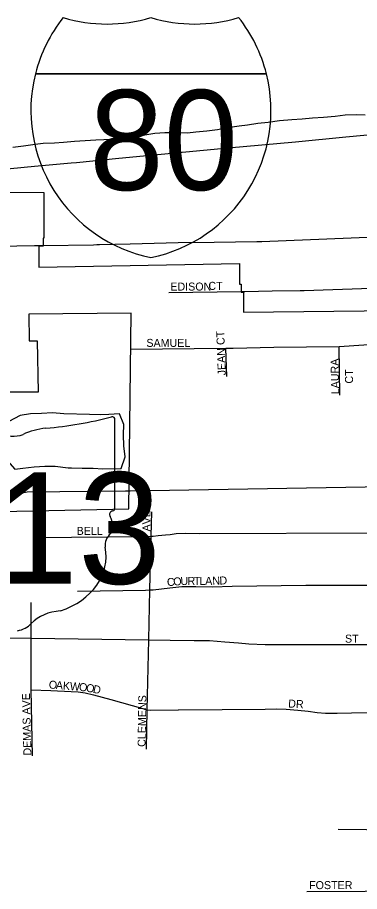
# Model space of a CAD drawing. Extents: x 1857828 to 2277390, y 930619 to 1324581.
# Drawn here: x 2067440 to 2069576, y 1230975 to 1236436 of the extents above; entities that cross this region are included whole.
import ezdxf

# ---------------------------------------------------------------- set-up
doc = ezdxf.new("R2010")
doc.units = 0
for name, color, linetype in [('GM_X_City_Street', 7, 'Continuous'), ('GM_X_City_Street_Text', 7, 'Continuous'), ('GM_X_Corporation', 7, 'Continuous'), ('GM_X_Interstate_Location', 7, 'Continuous'), ('GM_X_Interstate_Route', 7, 'Continuous'), ('GM_X_Interstate_Shield', 7, 'Continuous'), ('GM_X_Minor_Lake', 7, 'Continuous'), ('GM_X_Minor_River', 7, 'Continuous'), ('GM_X_State_Route', 7, 'Continuous'), ('GM_X_State_Shield', 7, 'Continuous'), ('GM_X_Township_Subdivision', 7, 'Continuous'), ('GM_X_Township_Subdivision_Text', 7, 'Continuous')]:
    doc.layers.add(name, color=color, linetype=linetype)

msp = doc.modelspace()

# ---------------------------------------------------------------- linework, layer by layer
at = {"layer": 'GM_X_City_Street'}
for points in [[(2068147.8, 1234362.8), (2068741.2, 1234369.5), (2068787.4, 1234370.1), (2069041.9, 1234376.2), (2069448.9, 1234380.2), (2070220.1, 1234431.5)], [(2068747, 1234193.1), (2068741.2, 1234369.5)], [(2069453.9, 1234076.4), (2069448.9, 1234380.2)], [(2068244.8, 1231863.9), (2068250.3, 1232110), (2068260.2, 1232547.5), (2068267.2, 1232859.1), (2068274.7, 1233194.8), (2068278.2, 1233347.9)], [(2067547.9, 1233187.3), (2068235.6, 1233193), (2068274.7, 1233194.8), (2068287.7, 1233195.4), (2068317.7, 1233199.7), (2068363.8, 1233204.1), (2068393.9, 1233206.3), (2068431.9, 1233212.7), (2068490.1, 1233213.2), (2068574.3, 1233211.8), (2069663, 1233216.4), (2070567.9, 1233252.1), (2071871.5, 1233222.8), (2072403.4, 1233229.6), (2073563, 1233246.9), (2073656.2, 1233248.3), (2073707.8, 1233249.1)], [(2067813.9, 1232852.2), (2068238.9, 1232857.7), (2068267.2, 1232859.1), (2068287, 1232860.1), (2068391.2, 1232873), (2068465.3, 1232879.7), (2068553.5, 1232880.4), (2068657.8, 1232879.2), (2068780, 1232882.2), (2069241.2, 1232888.1), (2069655.4, 1232888.9), (2069888.8, 1232889.4), (2070636.7, 1232934.9), (2070702.6, 1232929.9), (2070806.2, 1232920.2)], [(2067533.4, 1231821.9), (2067525.7, 1232235.5), (2067524.9, 1232277.6), (2067525.5, 1232557), (2067525.9, 1232781.6)], [(2066880.4, 1232565.4), (2067525.5, 1232557), (2068260.2, 1232547.5), (2068394.4, 1232545.8), (2068542.8, 1232543), (2068639, 1232543.8), (2068735.4, 1232534.5), (2068819.6, 1232529.2), (2068883.9, 1232521.7), (2068986.2, 1232518.5), (2069646.9, 1232518.7), (2070696, 1232543.9), (2071093.3, 1232548), (2072224.2, 1232537.2)], [(2067525.7, 1232235.5), (2067647.7, 1232230.4), (2067774, 1232225.4), (2067818.2, 1232221.8), (2067862.3, 1232216.1), (2067914.6, 1232204.5), (2068023.2, 1232175.3), (2068222.2, 1232118.7), (2068244.4, 1232110.9), (2068250.3, 1232110), (2068272.4, 1232107.1), (2068443.2, 1232109.2), (2068444.7, 1232109.3)], [(2068444.7, 1232109.3), (2068717.5, 1232112.7), (2068986.2, 1232115), (2069060.4, 1232115.6), (2069118.5, 1232114), (2069190.7, 1232108.6), (2069255, 1232101.1), (2069311.2, 1232093.5), (2069363.4, 1232090), (2069437.6, 1232088.5), (2069525.8, 1232091.3), (2069637.1, 1232094.1)], [(2069442.8, 1231363.8), (2069620.3, 1231362.7), (2070648.1, 1231356.7), (2071989.4, 1231395)], [(2069248.1, 1230974.7), (2069611.4, 1230976.9), (2069969.8, 1230979.1), (2070004, 1230979.4), (2070004.7, 1230979.4)]]:
    msp.add_lwpolyline(points, dxfattribs=at)
at = {"layer": 'GM_X_Corporation'}
for points in [[(2066945.5, 1235347.9), (2067604.6, 1235342.3), (2067604.6, 1235057.3), (2067599.6, 1235057.4), (2067599.6, 1235007.4), (2067573.6, 1235007.8), (2067573.6, 1234876.8), (2068826.4, 1234898.7), (2068826.4, 1234769.7), (2068836.4, 1234769.9), (2068836.4, 1234719.9), (2068851.4, 1234720.1), (2068851.4, 1234594.2), (2070170.3, 1234609.3)], [(2067232.9, 1233346.7), (2068136.1, 1233365.5), (2068150.7, 1234587.6), (2067510.6, 1234582.6), (2067513.6, 1234414.7), (2067563.6, 1234414.7), (2067569.1, 1234094.7), (2065338.1, 1234094.7)]]:
    msp.add_lwpolyline(points, dxfattribs=at)
at = {"layer": 'GM_X_Interstate_Route'}
for points in [[(2067775.2, 1235527.1), (2067809.2, 1235530), (2068072.6, 1235556.6), (2068756, 1235621.3), (2069175.9, 1235659.5), (2069491.5, 1235689.9), (2069804.4, 1235720.4), (2070001.1, 1235737.3), (2070067.8, 1235743.4), (2070644.2, 1235800.4), (2070907.6, 1235823.4), (2071253.6, 1235852.2)], [(2061514.9, 1234931.5), (2062869.1, 1235058.7), (2063448.2, 1235115.6), (2064595.3, 1235226.3), (2065130.5, 1235275.2), (2065495.6, 1235309.4), (2065866.1, 1235343.7), (2066233.9, 1235377.9), (2066653.7, 1235419.7), (2067073.7, 1235461.5), (2067545.7, 1235507.1), (2067775.2, 1235527.1)]]:
    msp.add_lwpolyline(points, dxfattribs=at)
at = {"layer": 'GM_X_Interstate_Shield'}
for p, q in [((2067551.8, 1236084.5), (2068994.5, 1236084.5)), ((2068994.5, 1236084.5), (2067551.8, 1236084.5)), ((2068994.5, 1236084.5), (2067551.8, 1236084.5))]:
    msp.add_line(p, q, dxfattribs=at)
for centre, start, end in [((2068460.6, 1235854.7), 141.669, 165.8066), ((2067999.2, 1237332.7), 253.0091, 286.9909), ((2068547.1, 1237332.7), 253.0091, 286.9909), ((2068085.6, 1235854.7), 14.1934, 38.331), ((2068460.6, 1235854.7), 165.8066, 258.463), ((2068085.6, 1235854.7), 281.537, 14.1934)]:
    msp.add_arc(centre, 937.5, start, end, dxfattribs=at)
at = {"layer": 'GM_X_Minor_Lake'}
for points in [[(2067729.3, 1233960.4), (2067658.9, 1233966), (2067588.7, 1233961.5), (2067520.5, 1233959), (2067456.3, 1233948.6), (2067386.4, 1233911.9), (2067370.9, 1233845.5), (2067379.5, 1233779.3), (2067375.9, 1233729), (2067376.4, 1233666.7), (2067423.1, 1233612.8), (2067473.2, 1233619.2), (2067543.4, 1233627.7), (2067609.6, 1233632.1), (2067675.8, 1233632.6), (2067756.2, 1233623.1)], [(2067756.2, 1233623.1), (2067776.3, 1233621.2), (2067844.6, 1233619.7), (2067912.8, 1233620.1), (2067973.1, 1233616.5), (2068087.5, 1233617.3), (2068113, 1233689.8), (2068104.4, 1233760.1), (2068101.8, 1233828.4), (2068103.2, 1233892.7), (2068076.6, 1233958.8), (2068010.4, 1233954.3), (2067960.2, 1233954), (2067889.9, 1233955.5), (2067729.3, 1233960.4)]]:
    msp.add_lwpolyline(points, dxfattribs=at)
at = {"layer": 'GM_X_Minor_River'}
msp.add_lwpolyline([(2069610.6, 1235825.6), (2069554.3, 1235827.2), (2069486.1, 1235824.8), (2069423.9, 1235818.3), (2069351.7, 1235811.8), (2069283.5, 1235807.3), (2069217.3, 1235800.8), (2069153.1, 1235796.4), (2069076.8, 1235789.8), (2069004.7, 1235779.3), (2068940.5, 1235772.8), (2068876.3, 1235762.3), (2068824.2, 1235756), (2068754, 1235747.5), (2068689.9, 1235735), (2068621.7, 1235726.5), (2068553.5, 1235720), (2068501.3, 1235713.6), (2068431, 1235715.1), (2068360.8, 1235714.7), (2068296.6, 1235710.2), (2068234.4, 1235701.7), (2068172.2, 1235695.3), (2068108.1, 1235682.8), (2068035.9, 1235674.3), (2067979.7, 1235671.9), (2067929.5, 1235669.5), (2067863.3, 1235665.1), (2067795.1, 1235660.6), (2067726.9, 1235654.1), (2067670.7, 1235651.7), (2067600.5, 1235649.2), (2067550.3, 1235642.9), (2067478.2, 1235632.3), (2067410, 1235623.8)], dxfattribs=at)
at = {"layer": 'GM_X_State_Route'}
for points in [[(2067248.1, 1233423.8), (2067500.3, 1233471.4), (2068115.3, 1233477.4), (2068142.7, 1233477.8)], [(2068142.7, 1233477.8), (2070469.6, 1233517.1)]]:
    msp.add_lwpolyline(points, dxfattribs=at)
at = {"layer": 'GM_X_State_Shield'}
for p, q in [((2068048.6, 1233371.2), (2068048.6, 1233923.9)), ((2068048.4, 1233371.3), (2068048.6, 1233371.2))]:
    msp.add_line(p, q, dxfattribs=at)
for centre, major_axis, start_param, end_param in [((2067428.7, 1235338.3), (1845.5, 0), 4.814394, 5.042369), ((2068029.3, 1233926.2), (19.4, 0), 6.141152, 7.989035), ((2067664.1, 1233575), (371.3, 0), 1.699011, 2.107814), ((2067414.9, 1233932.6), (141.1, 0), 4.081561, 5.145723), ((2068027.9, 1233369), (20.7, 0), 5.05454, 6.418171), ((2068044.1, 1233330.6), (30, 0), 1.883978, 3.671073), ((2067853.4, 1233260.7), (180, 0), 5.934695, 6.695948), ((2068118, 1233139.8), (130.9, 0), 2.387724, 3.262537), ((2067532.1, 1233069.5), (461.6, 0), 5.101752, 6.440018), ((2067726.7, 1232526.2), (252.8, 0), 1.647645, 2.488434), ((2067406.4, 1232720.5), (149.1, 0), 4.937069, 5.64225)]:
    msp.add_ellipse(centre, major_axis=major_axis, ratio=0.8, start_param=start_param, end_param=end_param, dxfattribs=at)
at = {"layer": 'GM_X_Township_Subdivision'}
for points in [[(2068966.6, 1235037), (2070082.1, 1235081.3)], [(2066886.5, 1234999.5), (2067546.1, 1235010.3)], [(2067546.1, 1235010.3), (2067599.4, 1235011.2), (2067915.2, 1235016.4), (2067935.5, 1235016.8), (2067952, 1235017.1)], [(2067952, 1235017.1), (2068143.8, 1235021.2), (2068442.5, 1235029.7), (2068669.1, 1235032.6), (2068934.6, 1235035.8), (2068966.6, 1235037)], [(2068385.3, 1234716.9), (2068836.4, 1234724.4), (2068860.8, 1234724.8)], [(2068860.8, 1234724.8), (2069030.9, 1234727.6), (2069205.1, 1234729.9), (2069230.6, 1234730.8)], [(2069230.6, 1234730.8), (2070128.4, 1234761)]]:
    msp.add_lwpolyline(points, dxfattribs=at)

# ---------------------------------------------------------------- texts
at = {"layer": 'GM_X_City_Street_Text'}
for s, rotation, p in [('JEAN CT', 92.1199, (2068741.3, 1234200.8)), ('SAMUEL', 0, (2068244.7, 1234377.7)), ('LAURA', 91.1929, (2069449.7, 1234082.1)), ('CT', 90, (2069535.7, 1234148.3)), ('AVE', 90, (2068270.5, 1233224.3)), ('BELL', 0, (2067809.1, 1233202.9)), ('C', 5.5946, (2068375.8, 1232881.7)), ('O', 5.0777, (2068415, 1232885.5)), ('U', 1.4862, (2068458, 1232889.4)), ('R', 0.0486, (2068501.7, 1232890.5)), ('T', 0.0546, (2068541.3, 1232890.5)), ('L', 0, (2068576.5, 1232890.6)), ('A', 0.342, (2068612, 1232890.6)), ('N', 2.0212, (2068657.6, 1232890.9)), ('D', 2.484, (2068702, 1232892.4)), ('ST', 0, (2069485.5, 1232529.7)), ('O', 355.5376, (2067633.8, 1232243.7)), ('A', 355.5898, (2067677.7, 1232240.3)), ('K', 355.5376, (2067721.6, 1232236.9)), ('W', 355.5644, (2067765.5, 1232233.5)), ('O', 354.3525, (2067822.3, 1232229.1)), ('O', 349.7616, (2067865, 1232224.9)), ('DEMAS AVE', 91.4136, (2067526.9, 1231824.9)), ('D', 348.6472, (2067908.1, 1232217.1)), ('CLEMENS', 89.119, (2068239.7, 1231878.1)), ('DR', 356.989, (2069129.6, 1232124.9)), ('FOSTER', 0, (2069261.1, 1230989.7))]:
    msp.add_text(s, height=50, rotation=rotation, dxfattribs=at).set_placement(p)
at = {"layer": 'GM_X_Interstate_Location'}
for s in ['-', '.', ',']:
    msp.add_text(s, height=1, dxfattribs=at).set_placement((2068273, 1235685.6))
msp.add_text('80', height=1, rotation=0, dxfattribs=at).set_placement((2068068.7, 1235478.6))
at = {"layer": 'GM_X_Interstate_Shield'}
msp.add_text('80', height=625, dxfattribs=at).set_placement((2067887.9, 1235358))
at = {"layer": 'GM_X_State_Shield'}
msp.add_text('113', height=696.1, dxfattribs=at).set_placement((2066782.7, 1232897.4))
at = {"layer": 'GM_X_Township_Subdivision_Text'}
for s, p in [('EDISON', (2068394.3, 1234729.7)), ('CT', (2068631.9, 1234734.1))]:
    msp.add_text(s, height=50, rotation=0, dxfattribs=at).set_placement(p)

doc.saveas('drawing.dxf')
